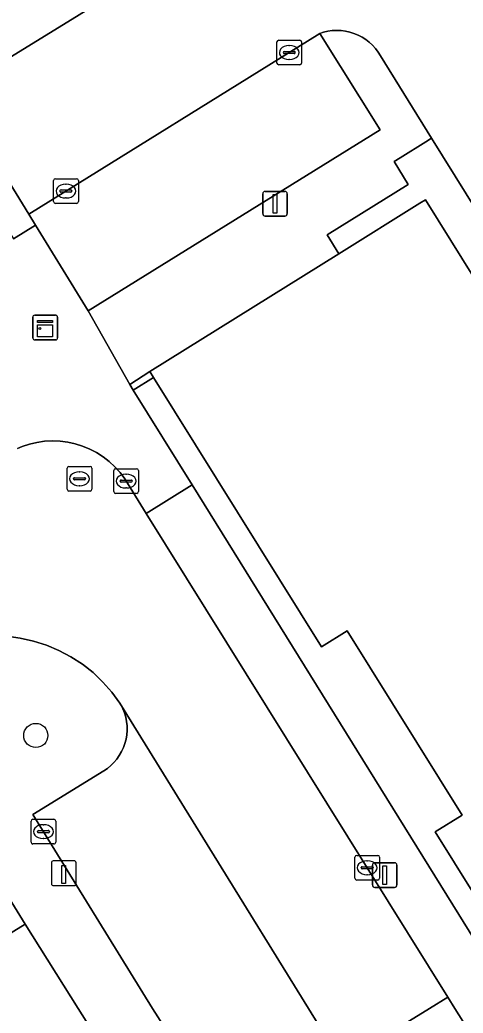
# Model space of a CAD drawing. Extents: x 160304 to 160955, y 383684 to 384161.
# Drawn here: x 160731.63 to 160749.55, y 383999.81 to 384039.97 of the extents above; entities that cross this region are included whole.
import ezdxf

# ---------------------------------------------------------------- set-up
doc = ezdxf.new("R2010")
doc.units = 0
for name, color, linetype in [('IMGEO_Boom', 7, 'Continuous'), ('IMGEO_Erf', 7, 'Continuous'), ('IMGEO_Kast', 7, 'Continuous'), ('IMGEO_Kolk', 7, 'Continuous'), ('IMGEO_Laadpaal', 7, 'Continuous'), ('IMGEO_Lichtmast', 7, 'Continuous'), ('IMGEO_Pand', 7, 'Continuous'), ('IMGEO_Parkeervlak_open', 7, 'Continuous'), ('IMGEO_Rijbaan_lokaal_open', 7, 'Continuous'), ('IMGEO_Rioolput', 7, 'Continuous'), ('IMGEO_Voetpad_open', 7, 'Continuous')]:
    doc.layers.add(name, color=color, linetype=linetype)

msp = doc.modelspace()

# ---------------------------------------------------------------- linework, layer by layer
at = {"layer": 'IMGEO_Boom'}
msp.add_circle((160732.273, 384011.034), 0.489, dxfattribs=at)
at = {"layer": 'IMGEO_Erf'}
for points in [[(160761.849, 384013.39), (160748.282, 384035.181), (160748.045, 384035.034), (160747.009, 384034.389), (160746.771, 384034.241), (160747.331, 384033.317), (160744.05, 384031.272), (160744.525, 384030.508), (160747.806, 384032.552), (160748.032, 384032.693), (160769.901, 383997.598)], [(160758.718, 383990.63), (160748.428, 384007.142), (160749.512, 384007.817), (160744.868, 384015.27), (160743.822, 384014.618), (160737.034, 384025.51), (160736.213, 384024.999), (160738.593, 384021.168), (160751.74, 384000), (160757.862, 383990.144)], [(160736.358, 383996.235), (160733.983, 384000), (160731.839, 384003.398), (160727.6, 384000.788), (160726.904, 384000.36), (160726.32, 384000), (160722.061, 383997.377)]]:
    msp.add_lwpolyline(points, dxfattribs=at)
msp.add_lwpolyline([(160736.886, 384025.748), (160736.076, 384025.22), (160736.213, 384024.999), (160737.034, 384025.51)], close=True, dxfattribs=at)
at = {"layer": 'IMGEO_Kast'}
for p, q in [((160732.153, 384027.102), (160732.153, 384027.943)), ((160732.153, 384027.943), (160732.153, 384027.102)), ((160732.228, 384028.027), (160733.069, 384028.027)), ((160733.069, 384028.027), (160732.228, 384028.027)), ((160733.153, 384027.952), (160733.153, 384027.111)), ((160733.153, 384027.111), (160733.153, 384027.952)), ((160733.078, 384027.027), (160732.237, 384027.027)), ((160732.237, 384027.027), (160733.078, 384027.027))]:
    msp.add_line(p, q, dxfattribs=at)
for points in [[(160732.348, 384027.817), (160732.948, 384027.817), (160732.948, 384027.732), (160732.348, 384027.732), (160732.348, 384027.817)], [(160732.348, 384027.642), (160732.948, 384027.642), (160732.948, 384027.153), (160732.348, 384027.153), (160732.348, 384027.642)]]:
    msp.add_lwpolyline(points, dxfattribs=at)
msp.add_circle((160732.432, 384027.491), 0.0377, dxfattribs=at)
for centre, start, end in [((160732.231, 384027.949), 92.4484, 184.2845), ((160732.231, 384027.949), 92.4484, 184.2845), ((160733.075, 384027.949), 2.4484, 94.2845), ((160733.075, 384027.949), 2.4484, 94.2845), ((160732.231, 384027.105), 182.4484, 274.2845), ((160732.231, 384027.105), 182.4484, 274.2845), ((160733.075, 384027.105), 272.4484, 4.2845), ((160733.075, 384027.105), 272.4484, 4.2845)]:
    msp.add_arc(centre, 0.0779, start, end, dxfattribs=at)
at = {"layer": 'IMGEO_Kolk'}
for p, q in [((160742.022, 384038.224), (160742.022, 384039.076)), ((160742.097, 384039.15), (160742.949, 384039.15)), ((160743.023, 384039.076), (160743.023, 384038.224)), ((160742.324, 384038.693), (160742.722, 384038.693)), ((160742.51, 384038.93), (160742.535, 384038.93)), ((160742.281, 384038.644), (160742.281, 384038.656)), ((160742.719, 384038.607), (160742.321, 384038.607)), ((160742.533, 384038.37), (160742.508, 384038.37)), ((160742.765, 384038.656), (160742.765, 384038.644)), ((160742.949, 384038.15), (160742.097, 384038.15)), ((160732.992, 384032.622), (160732.992, 384033.474)), ((160733.067, 384033.548), (160733.919, 384033.548)), ((160733.993, 384033.474), (160733.993, 384032.622)), ((160733.251, 384033.042), (160733.251, 384033.054)), ((160733.294, 384033.091), (160733.692, 384033.091)), ((160733.48, 384033.328), (160733.505, 384033.328)), ((160733.735, 384033.054), (160733.735, 384033.042)), ((160733.689, 384033.005), (160733.291, 384033.005)), ((160733.503, 384032.768), (160733.478, 384032.768)), ((160733.919, 384032.548), (160733.067, 384032.548)), ((160735.5, 384021.821), (160736.352, 384021.821)), ((160735.425, 384020.895), (160735.425, 384021.747)), ((160735.913, 384021.601), (160735.938, 384021.601)), ((160736.426, 384021.747), (160736.426, 384020.895)), ((160735.684, 384021.315), (160735.684, 384021.327)), ((160736.122, 384021.278), (160735.724, 384021.278)), ((160735.727, 384021.364), (160736.125, 384021.364)), ((160735.936, 384021.041), (160735.911, 384021.041)), ((160736.168, 384021.327), (160736.168, 384021.315)), ((160736.352, 384020.821), (160735.5, 384020.821)), ((160732.08, 384006.72), (160732.08, 384007.572)), ((160732.155, 384007.646), (160733.007, 384007.646)), ((160732.568, 384007.426), (160732.593, 384007.426)), ((160733.081, 384007.572), (160733.081, 384006.72)), ((160732.339, 384007.14), (160732.339, 384007.152)), ((160732.777, 384007.103), (160732.379, 384007.103)), ((160732.382, 384007.189), (160732.78, 384007.189)), ((160732.823, 384007.152), (160732.823, 384007.14)), ((160733.007, 384006.646), (160732.155, 384006.646)), ((160732.591, 384006.866), (160732.566, 384006.866)), ((160745.251, 384006.185), (160746.103, 384006.185)), ((160745.176, 384005.259), (160745.176, 384006.111)), ((160745.664, 384005.965), (160745.689, 384005.965)), ((160746.177, 384006.111), (160746.177, 384005.259)), ((160745.435, 384005.679), (160745.435, 384005.691)), ((160745.873, 384005.642), (160745.475, 384005.642)), ((160745.478, 384005.728), (160745.876, 384005.728)), ((160745.687, 384005.405), (160745.662, 384005.405)), ((160745.919, 384005.691), (160745.919, 384005.679)), ((160746.103, 384005.185), (160745.251, 384005.185))]:
    msp.add_line(p, q, dxfattribs=at)
for points in [[(160742.022, 384038.224), (160742.022, 384039.076)], [(160742.097, 384039.15), (160742.949, 384039.15)], [(160743.023, 384039.076), (160743.023, 384038.224)], [(160742.949, 384038.15), (160742.097, 384038.15)], [(160732.992, 384032.622), (160732.992, 384033.474)], [(160733.067, 384033.548), (160733.919, 384033.548)], [(160733.993, 384033.474), (160733.993, 384032.622)], [(160733.919, 384032.548), (160733.067, 384032.548)], [(160735.5, 384021.821), (160736.352, 384021.821)], [(160735.425, 384020.895), (160735.425, 384021.747)], [(160736.426, 384021.747), (160736.426, 384020.895)], [(160736.352, 384020.821), (160735.5, 384020.821)], [(160732.08, 384006.72), (160732.08, 384007.572)], [(160732.155, 384007.646), (160733.007, 384007.646)], [(160733.081, 384007.572), (160733.081, 384006.72)], [(160733.007, 384006.646), (160732.155, 384006.646)], [(160745.251, 384006.185), (160746.103, 384006.185)], [(160745.176, 384005.259), (160745.176, 384006.111)], [(160746.177, 384006.111), (160746.177, 384005.259)], [(160746.103, 384005.185), (160745.251, 384005.185)]]:
    msp.add_lwpolyline(points, dxfattribs=at)
for centre, radius, start, end in [((160742.099, 384039.074), 0.0765, 91.552, 178.448), ((160742.099, 384039.074), 0.0765, 91.552, 178.448), ((160742.947, 384039.074), 0.0765, 1.552, 88.448), ((160742.947, 384039.074), 0.0765, 1.552, 88.448), ((160742.321, 384038.653), 0.0403, 85.8775, 175.7526), ((160742.726, 384038.655), 0.0386, 1.7309, 96.639), ((160742.318, 384038.643), 0.0366, 178.938, 274.7102), ((160742.722, 384038.65), 0.043, 264.8664, 352.4533), ((160742.099, 384038.226), 0.0765, 181.552, 268.448), ((160742.099, 384038.226), 0.0765, 181.552, 268.448), ((160742.947, 384038.226), 0.0765, 271.552, 358.448), ((160742.947, 384038.226), 0.0765, 271.552, 358.448), ((160733.069, 384033.472), 0.0765, 91.552, 178.448), ((160733.069, 384033.472), 0.0765, 91.552, 178.448), ((160733.917, 384033.472), 0.0765, 1.552, 88.448), ((160733.917, 384033.472), 0.0765, 1.552, 88.448), ((160733.291, 384033.051), 0.0403, 85.8775, 175.7526), ((160733.696, 384033.053), 0.0386, 1.7309, 96.639), ((160733.288, 384033.041), 0.0366, 178.938, 274.7102), ((160733.692, 384033.048), 0.043, 264.8664, 352.4533), ((160733.069, 384032.624), 0.0765, 181.552, 268.448), ((160733.069, 384032.624), 0.0765, 181.552, 268.448), ((160733.917, 384032.624), 0.0765, 271.552, 358.448), ((160733.917, 384032.624), 0.0765, 271.552, 358.448), ((160735.502, 384021.745), 0.0765, 91.552, 178.448), ((160735.502, 384021.745), 0.0765, 91.552, 178.448), ((160736.35, 384021.745), 0.0765, 1.552, 88.448), ((160736.35, 384021.745), 0.0765, 1.552, 88.448), ((160735.724, 384021.324), 0.0403, 85.8775, 175.7526), ((160735.721, 384021.314), 0.0366, 178.938, 274.7102), ((160736.125, 384021.321), 0.043, 264.8664, 352.4533), ((160736.129, 384021.326), 0.0386, 1.7309, 96.639), ((160735.502, 384020.897), 0.0765, 181.552, 268.448), ((160735.502, 384020.897), 0.0765, 181.552, 268.448), ((160736.35, 384020.897), 0.0765, 271.552, 358.448), ((160736.35, 384020.897), 0.0765, 271.552, 358.448), ((160732.157, 384007.57), 0.0765, 91.552, 178.448), ((160732.157, 384007.57), 0.0765, 91.552, 178.448), ((160733.005, 384007.57), 0.0765, 1.552, 88.448), ((160733.005, 384007.57), 0.0765, 1.552, 88.448), ((160732.379, 384007.149), 0.0403, 85.8775, 175.7526), ((160732.376, 384007.139), 0.0366, 178.938, 274.7102), ((160732.78, 384007.146), 0.043, 264.8664, 352.4533), ((160732.784, 384007.151), 0.0386, 1.7309, 96.639), ((160732.157, 384006.722), 0.0765, 181.552, 268.448), ((160732.157, 384006.722), 0.0765, 181.552, 268.448), ((160733.005, 384006.722), 0.0765, 271.552, 358.448), ((160733.005, 384006.722), 0.0765, 271.552, 358.448), ((160745.253, 384006.109), 0.0765, 91.552, 178.448), ((160745.253, 384006.109), 0.0765, 91.552, 178.448), ((160746.101, 384006.109), 0.0765, 1.552, 88.448), ((160746.101, 384006.109), 0.0765, 1.552, 88.448), ((160745.475, 384005.688), 0.0403, 85.8775, 175.7526), ((160745.472, 384005.678), 0.0366, 178.938, 274.7102), ((160745.876, 384005.685), 0.043, 264.8664, 352.4533), ((160745.88, 384005.69), 0.0386, 1.7309, 96.639), ((160745.253, 384005.261), 0.0765, 181.552, 268.448), ((160745.253, 384005.261), 0.0765, 181.552, 268.448), ((160746.101, 384005.261), 0.0765, 271.552, 358.448), ((160746.101, 384005.261), 0.0765, 271.552, 358.448)]:
    msp.add_arc(centre, radius, start, end, dxfattribs=at)
for centre, major_axis, ratio, start_param, end_param in [((160742.509, 384038.65), (-0.387, 0.002), 0.722429, 4.712389, 7.853982), ((160742.534, 384038.65), (-0.39, 0.002), 0.717154, 1.570796, 4.712389), ((160733.479, 384033.048), (-0.387, 0.002), 0.722429, 4.712389, 7.853982), ((160733.504, 384033.048), (-0.39, 0.002), 0.717154, 1.570796, 4.712389), ((160735.912, 384021.321), (-0.387, 0.002), 0.722429, 4.712389, 7.853982), ((160735.937, 384021.321), (-0.39, 0.002), 0.717154, 1.570796, 4.712389), ((160732.567, 384007.146), (-0.387, 0.002), 0.722429, 4.712389, 7.853982), ((160732.592, 384007.146), (-0.39, 0.002), 0.717154, 1.570796, 4.712389), ((160745.663, 384005.685), (-0.387, 0.002), 0.722429, 4.712389, 7.853982), ((160745.688, 384005.685), (-0.39, 0.002), 0.717154, 1.570796, 4.712389)]:
    msp.add_ellipse(centre, major_axis=major_axis, ratio=ratio, start_param=start_param, end_param=end_param, dxfattribs=at)
at = {"layer": 'IMGEO_Laadpaal'}
for p, q in [((160732.904, 384005.879), (160732.904, 384005.038)), ((160732.904, 384005.879), (160732.904, 384005.038)), ((160733.82, 384005.963), (160732.979, 384005.963)), ((160733.82, 384005.963), (160732.979, 384005.963)), ((160733.904, 384005.047), (160733.904, 384005.888)), ((160733.904, 384005.047), (160733.904, 384005.888)), ((160732.988, 384004.963), (160733.829, 384004.963)), ((160732.988, 384004.963), (160733.829, 384004.963))]:
    msp.add_line(p, q, dxfattribs=at)
msp.add_lwpolyline([(160733.319, 384005.776), (160733.479, 384005.776), (160733.479, 384005.043), (160733.319, 384005.043), (160733.319, 384005.776)], dxfattribs=at)
for centre, start, end in [((160732.982, 384005.885), 92.4484, 184.2845), ((160732.982, 384005.885), 92.4484, 184.2845), ((160733.826, 384005.885), 2.4484, 94.2845), ((160733.826, 384005.885), 2.4484, 94.2845), ((160732.982, 384005.041), 182.4484, 274.2845), ((160732.982, 384005.041), 182.4484, 274.2845), ((160733.826, 384005.041), 272.4484, 4.2845), ((160733.826, 384005.041), 272.4484, 4.2845)]:
    msp.add_arc(centre, 0.0779, start, end, dxfattribs=at)
at = {"layer": 'IMGEO_Lichtmast'}
for p, q in [((160741.451, 384032.134), (160741.451, 384032.934)), ((160741.451, 384032.934), (160741.451, 384032.134)), ((160741.551, 384033.034), (160742.341, 384033.034)), ((160742.341, 384033.034), (160741.551, 384033.034)), ((160742.441, 384032.934), (160742.441, 384032.134)), ((160742.441, 384032.134), (160742.441, 384032.934)), ((160742.341, 384032.034), (160741.551, 384032.034)), ((160741.551, 384032.034), (160742.341, 384032.034)), ((160745.888, 384004.988), (160745.888, 384005.788)), ((160745.888, 384005.788), (160745.888, 384004.988)), ((160745.988, 384005.888), (160746.778, 384005.888)), ((160746.778, 384005.888), (160745.988, 384005.888)), ((160746.878, 384005.788), (160746.878, 384004.988)), ((160746.878, 384004.988), (160746.878, 384005.788)), ((160746.778, 384004.888), (160745.988, 384004.888)), ((160745.988, 384004.888), (160746.778, 384004.888))]:
    msp.add_line(p, q, dxfattribs=at)
for points in [[(160741.871, 384032.909), (160742.021, 384032.909), (160742.021, 384032.159), (160741.871, 384032.159), (160741.871, 384032.909)], [(160746.308, 384005.763), (160746.458, 384005.763), (160746.458, 384005.013), (160746.308, 384005.013), (160746.308, 384005.763)]]:
    msp.add_lwpolyline(points, dxfattribs=at)
for centre, start, end in [((160741.551, 384032.934), 90, 180), ((160741.551, 384032.934), 90, 180), ((160742.341, 384032.934), 0, 90), ((160742.341, 384032.934), 360, 90), ((160741.551, 384032.134), 180, 270), ((160741.551, 384032.134), 180, 270), ((160742.341, 384032.134), 270, 0), ((160742.341, 384032.134), 270, 0), ((160745.988, 384005.788), 90, 180), ((160745.988, 384005.788), 90, 180), ((160746.778, 384005.788), 0, 90), ((160746.778, 384005.788), 360, 90), ((160745.988, 384004.988), 180, 270), ((160745.988, 384004.988), 180, 270), ((160746.778, 384004.988), 270, 0), ((160746.778, 384004.988), 270, 0)]:
    msp.add_arc(centre, 0.1, start, end, dxfattribs=at)
at = {"layer": 'IMGEO_Pand'}
for points in [[(160737.814, 384050.953), (160733.056, 384047.999), (160734.692, 384045.426), (160728.947, 384041.881), (160731.111, 384038.375), (160742.941, 384045.675), (160740.182, 384050.089), (160739.131, 384051.771)], [(160769.901, 383997.598), (160748.032, 384032.693), (160747.806, 384032.552), (160744.525, 384030.508), (160736.886, 384025.748), (160737.034, 384025.51), (160743.822, 384014.618), (160744.868, 384015.27), (160749.512, 384007.817), (160748.428, 384007.142), (160758.718, 383990.63), (160762.198, 383992.799)], [(160726.904, 384000.36), (160727.6, 384000.788), (160731.839, 384003.398), (160727.787, 384009.979), (160722.832, 384006.915)]]:
    msp.add_lwpolyline(points, close=True, dxfattribs=at)
at = {"layer": 'IMGEO_Parkeervlak_open'}
msp.add_lwpolyline([(160743.764, 384039.422), (160731.986, 384032.115), (160732.261, 384031.667), (160734.39, 384028.201), (160746.194, 384035.525)], close=True, dxfattribs=at)
msp.add_lwpolyline([(160744.649, 383997.808), (160743.296, 384000), (160735.678, 384012.342), (160735.718, 384012.272), (160735.798, 384012.112), (160735.862, 384011.945), (160735.912, 384011.773), (160735.946, 384011.597), (160735.964, 384011.419), (160735.966, 384011.24), (160735.952, 384011.062), (160735.922, 384010.885), (160735.877, 384010.712), (160735.816, 384010.544), (160735.74, 384010.382), (160735.651, 384010.227), (160735.548, 384010.08), (160735.432, 384009.944), (160735.304, 384009.818), (160735.166, 384009.705), (160735.018, 384009.604), (160732.156, 384007.838), (160736.995, 384000), (160740.284, 383994.857)], dxfattribs=at)
at = {"layer": 'IMGEO_Rijbaan_lokaal_open'}
for points in [[(160742.941, 384045.675), (160731.111, 384038.375), (160730.119, 384037.755), (160728.951, 384037.057), (160731.986, 384032.115), (160743.764, 384039.422), (160743.909, 384039.469), (160744.083, 384039.51), (160744.26, 384039.536), (160744.439, 384039.545), (160744.618, 384039.538), (160744.796, 384039.516), (160744.97, 384039.477), (160745.141, 384039.424), (160745.307, 384039.355), (160745.465, 384039.272), (160745.615, 384039.174), (160745.757, 384039.064), (160745.887, 384038.942), (160746.007, 384038.808), (160746.113, 384038.665), (160746.207, 384038.512), (160748.282, 384035.181), (160761.849, 384013.39)], [(160731.098, 384015.046), (160731.643, 384014.974), (160732.179, 384014.854), (160732.703, 384014.686), (160733.21, 384014.473), (160733.695, 384014.215), (160734.156, 384013.914), (160734.588, 384013.574), (160734.987, 384013.196), (160735.352, 384012.785), (160735.678, 384012.342), (160743.296, 384000), (160744.649, 383997.808), (160748.199, 384000), (160748.936, 384000.455), (160736.741, 384020.013), (160735.868, 384021.413), (160735.681, 384021.664), (160735.472, 384021.897), (160735.243, 384022.11), (160734.996, 384022.302), (160734.733, 384022.471), (160734.456, 384022.616), (160734.167, 384022.736), (160733.869, 384022.829), (160733.563, 384022.896), (160733.253, 384022.934), (160732.94, 384022.945), (160732.628, 384022.928), (160732.318, 384022.883), (160732.014, 384022.811), (160731.717, 384022.712), (160731.529, 384022.633)]]:
    msp.add_lwpolyline(points, dxfattribs=at)
msp.add_lwpolyline([(160750.394, 383998.089), (160750.186, 383998.451), (160749.22, 384000), (160748.936, 384000.455), (160748.199, 384000), (160744.649, 383997.808), (160745.316, 383996.728), (160745.866, 383995.837), (160746.115, 383995.435)], close=True, dxfattribs=at)
at = {"layer": 'IMGEO_Rioolput'}
for p, q in [((160733.54, 384020.988), (160733.54, 384021.84)), ((160733.615, 384021.914), (160734.467, 384021.914)), ((160734.541, 384021.84), (160734.541, 384020.988)), ((160733.799, 384021.408), (160733.799, 384021.42)), ((160733.842, 384021.457), (160734.24, 384021.457)), ((160734.028, 384021.694), (160734.053, 384021.694)), ((160734.283, 384021.42), (160734.283, 384021.408)), ((160734.237, 384021.371), (160733.839, 384021.371)), ((160734.051, 384021.134), (160734.026, 384021.134)), ((160734.467, 384020.914), (160733.615, 384020.914))]:
    msp.add_line(p, q, dxfattribs=at)
for points in [[(160733.54, 384020.988), (160733.54, 384021.84)], [(160733.615, 384021.914), (160734.467, 384021.914)], [(160734.541, 384021.84), (160734.541, 384020.988)], [(160734.467, 384020.914), (160733.615, 384020.914)]]:
    msp.add_lwpolyline(points, dxfattribs=at)
for centre, radius, start, end in [((160733.617, 384021.838), 0.0765, 91.552, 178.448), ((160733.617, 384021.838), 0.0765, 91.552, 178.448), ((160734.465, 384021.838), 0.0765, 1.552, 88.448), ((160734.465, 384021.838), 0.0765, 1.552, 88.448), ((160733.839, 384021.417), 0.0403, 85.8775, 175.7526), ((160733.836, 384021.407), 0.0366, 178.938, 274.7102), ((160734.24, 384021.414), 0.043, 264.8664, 352.4533), ((160734.244, 384021.419), 0.0386, 1.7309, 96.639), ((160733.617, 384020.99), 0.0765, 181.552, 268.448), ((160733.617, 384020.99), 0.0765, 181.552, 268.448), ((160734.465, 384020.99), 0.0765, 271.552, 358.448), ((160734.465, 384020.99), 0.0765, 271.552, 358.448)]:
    msp.add_arc(centre, radius, start, end, dxfattribs=at)
for centre, major_axis, ratio, start_param, end_param in [((160734.027, 384021.414), (-0.387, 0.002), 0.722429, 4.712389, 7.853982), ((160734.052, 384021.414), (-0.39, 0.002), 0.717154, 1.570796, 4.712389)]:
    msp.add_ellipse(centre, major_axis=major_axis, ratio=ratio, start_param=start_param, end_param=end_param, dxfattribs=at)
at = {"layer": 'IMGEO_Voetpad_open'}
for points in [[(160744.525, 384030.508), (160744.05, 384031.272), (160747.331, 384033.317), (160746.771, 384034.241), (160747.009, 384034.389), (160748.045, 384035.034), (160748.282, 384035.181), (160746.207, 384038.512), (160746.113, 384038.665), (160746.007, 384038.808), (160745.887, 384038.942), (160745.757, 384039.064), (160745.615, 384039.174), (160745.465, 384039.272), (160745.307, 384039.355), (160745.141, 384039.424), (160744.97, 384039.477), (160744.796, 384039.516), (160744.618, 384039.538), (160744.439, 384039.545), (160744.26, 384039.536), (160744.083, 384039.51), (160743.909, 384039.469), (160743.764, 384039.422), (160746.194, 384035.525), (160734.39, 384028.201), (160736.076, 384025.22), (160736.886, 384025.748)], [(160728.951, 384037.057), (160728.055, 384036.513), (160731.367, 384031.118), (160732.261, 384031.667), (160731.986, 384032.115)]]:
    msp.add_lwpolyline(points, close=True, dxfattribs=at)
for points in [[(160731.529, 384022.633), (160731.717, 384022.712), (160732.014, 384022.811), (160732.318, 384022.883), (160732.628, 384022.928), (160732.94, 384022.945), (160733.253, 384022.934), (160733.563, 384022.896), (160733.869, 384022.829), (160734.167, 384022.736), (160734.456, 384022.616), (160734.733, 384022.471), (160734.996, 384022.302), (160735.243, 384022.11), (160735.472, 384021.897), (160735.681, 384021.664), (160735.868, 384021.413), (160736.741, 384020.013), (160738.593, 384021.168), (160736.213, 384024.999), (160736.076, 384025.22), (160734.39, 384028.201), (160732.261, 384031.667), (160731.367, 384031.118)], [(160757.862, 383990.144), (160751.74, 384000), (160738.593, 384021.168), (160736.741, 384020.013), (160748.936, 384000.455), (160749.22, 384000), (160750.186, 383998.451)], [(160740.284, 383994.857), (160736.995, 384000), (160732.156, 384007.838), (160735.018, 384009.604), (160735.166, 384009.705), (160735.304, 384009.818), (160735.432, 384009.944), (160735.548, 384010.08), (160735.651, 384010.227), (160735.74, 384010.382), (160735.816, 384010.544), (160735.877, 384010.712), (160735.922, 384010.885), (160735.952, 384011.062), (160735.966, 384011.24), (160735.964, 384011.419), (160735.946, 384011.597), (160735.912, 384011.773), (160735.862, 384011.945), (160735.798, 384012.112), (160735.718, 384012.272), (160735.678, 384012.342), (160735.352, 384012.785), (160734.987, 384013.196), (160734.588, 384013.574), (160734.156, 384013.914), (160733.695, 384014.215), (160733.21, 384014.473), (160732.703, 384014.686), (160732.179, 384014.854), (160731.643, 384014.974), (160731.098, 384015.046)], [(160687.05, 383987.636), (160706.936, 384000), (160726.422, 384012.115), (160727.787, 384009.979), (160731.839, 384003.398), (160733.983, 384000), (160736.358, 383996.235)]]:
    msp.add_lwpolyline(points, dxfattribs=at)

doc.saveas('drawing.dxf')
